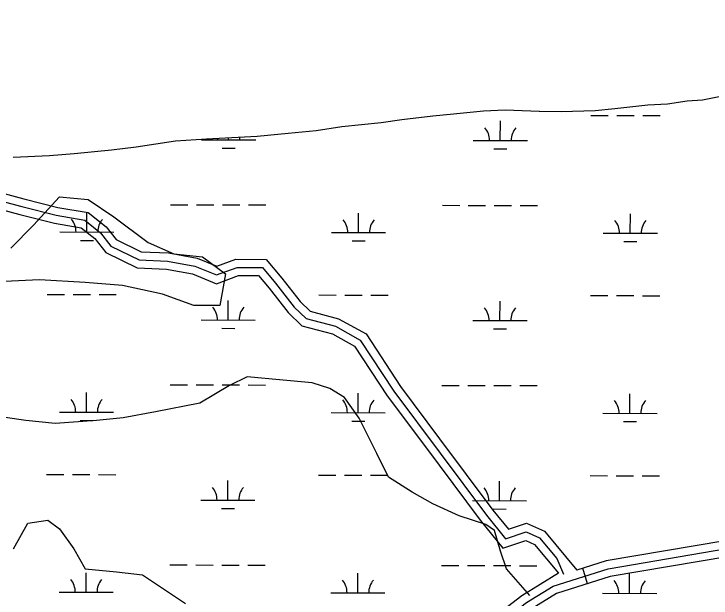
# Model space of a CAD drawing. Extents: x 3219052 to 3256913, y 800770 to 826146.
# Drawn here: x 3225088 to 3226376, y 819360 to 820439 of the extents above; entities that cross this region are included whole.
import ezdxf

# ---------------------------------------------------------------- set-up
doc = ezdxf.new("R2010")
doc.units = 0
for name, color, linetype in [('V-ROAD-CNTR', 7, 'Continuous'), ('V-SITE-VEGE', 7, 'Continuous'), ('V-TOPO-SHOR', 7, 'Continuous'), ('V-WETL-SWMP', 7, 'Continuous')]:
    doc.layers.add(name, color=color, linetype=linetype)

msp = doc.modelspace()

# ---------------------------------------------------------------- linework, layer by layer
at = {"layer": 'V-ROAD-CNTR'}
msp.add_line((3226147.9, 819386.9), (3226138.9, 819415.5), dxfattribs=at)
for points in [[(3229763.4, 820983.7), (3229715.3, 820934.4), (3229543.7, 820682.5), (3229329.1, 820384.4), (3229272.9, 820305.8), (3229224.8, 820258.4), (3229179.4, 820232), (3229111.2, 820211.5), (3228894.5, 820175.6), (3228536.9, 820134.7), (3228230, 820109.4), (3227667.3, 820062.1), (3227487, 820042.3), (3227339.3, 820033.4), (3227236.2, 820008.2), (3227123, 819956.1), (3226993.1, 819862.3), (3226804.3, 819681.2), (3226721.2, 819611.8), (3226643.3, 819559.4), (3226542.9, 819510.9), (3226401.4, 819466.4), (3226182.2, 819429.3), (3226128.2, 819412.1)], [(3224728.2, 820104), (3224746, 820104.2), (3224821.1, 820101.8), (3224909.5, 820098), (3224980.1, 820099.2), (3225044.2, 820114.4), (3225106.5, 820098.1), (3225169.4, 820082.1), (3225225.2, 820072.3), (3225258.8, 820045.9), (3225277.1, 820022.7), (3225323.1, 820000), (3225373.5, 819997.8), (3225426.8, 819988.2), (3225462.8, 819973.3), (3225497.9, 819986.1), (3225554, 819985.9), (3225583, 819951.5), (3225616.9, 819907.9), (3225635.2, 819890.3), (3225687.5, 819876.4), (3225738.5, 819848.4), (3225802.3, 819751.1), (3225874.2, 819654.8)], [(3225044, 820099), (3225102.8, 820083.6), (3225166.2, 820067.4), (3225218.9, 820058.2), (3225248.1, 820035.2), (3225267.4, 820010.7), (3225319.3, 819985.1), (3225371.9, 819982.8), (3225422.5, 819973.7), (3225462.5, 819957.2), (3225500.5, 819971.1), (3225547, 819971), (3225571.3, 819942), (3225605.7, 819897.8), (3225627.7, 819876.8), (3225681.9, 819862.4), (3225728, 819837), (3225790, 819742.4), (3225961.1, 819513.4), (3225996.3, 819469.9), (3226034.4, 819482.6), (3226058.8, 819471.8), (3226091, 819433.3), (3226103.3, 819404.5)], [(3224728.2, 820074), (3224745.7, 820074.2), (3224820, 820071.9), (3224909.1, 820068), (3224983.8, 820069.3), (3225043.9, 820083.5), (3225099, 820069.1), (3225163.1, 820052.8), (3225212.6, 820044.1), (3225237.5, 820024.5), (3225257.7, 819998.8), (3225315.5, 819970.3), (3225370.2, 819967.9), (3225418.3, 819959.3), (3225462.2, 819941.1), (3225503.1, 819956.1), (3225540, 819956), (3225559.7, 819932.6), (3225594.6, 819887.7), (3225620.1, 819863.3), (3225676.3, 819848.3), (3225717.5, 819825.7), (3225777.7, 819733.8), (3225848.1, 819639.6)], [(3225874.2, 819654.8), (3225973, 819522.6), (3226001.4, 819487.4), (3226035.2, 819498.7), (3226068.1, 819484.1), (3226128.2, 819412.1)], [(3225848.1, 819639.6), (3225949.3, 819504.2), (3225991.2, 819452.4), (3226033.7, 819466.5), (3226049.5, 819459.5), (3226094.1, 819406.2)], [(3225096.1, 817259.6), (3225141.6, 817313.4), (3225194.6, 817401.5), (3225255.4, 817479.9), (3225392.8, 817654.3), (3225582.5, 817917.4), (3225715.9, 818121.1), (3225842, 818314.9), (3225902.1, 818437.2), (3225914.8, 818521.2), (3225906.7, 818658.5), (3225884.4, 818797), (3225888.1, 818985.3), (3225907, 819138.9), (3225923.6, 819231.3), (3225968.7, 819301), (3226035.2, 819352.3), (3226084, 819382.3), (3226185.7, 819414.7), (3226404.9, 819451.8)], [(3226408.4, 819437.2), (3226189.2, 819400), (3226090.3, 819368.6), (3226043.7, 819339.9), (3225979.9, 819290.7), (3225937.8, 819225.7), (3225921.8, 819136.7), (3225903.1, 818984.3), (3225899.4, 818798.1), (3225921.7, 818660.2), (3225929.8, 818520.5), (3225916.5, 818432.7), (3225855.1, 818307.5), (3225728.5, 818112.9), (3225594.9, 817908.9), (3225404.8, 817645.3), (3225267.2, 817470.7), (3225207, 817393), (3225153.9, 817304.6), (3225130.3, 817276.8)], [(3226094.1, 819406.2), (3226026.6, 819364.6), (3225957.5, 819311.3), (3225909.4, 819236.9), (3225892.1, 819141.2), (3225873.1, 818986.4), (3225869.6, 818808.3)]]:
    msp.add_lwpolyline(points, dxfattribs=at)
at = {"layer": 'V-SITE-VEGE'}
for p, q in [((3226406.1, 820289.1), (3226360.2, 820279.9)), ((3226259.1, 820271), (3226198, 820263.8)), ((3226295.3, 820272.7), (3226259.1, 820271)), ((3226331.6, 820278.2), (3226295.3, 820272.7)), ((3226360.2, 820279.9), (3226331.6, 820278.2)), ((3225955.6, 820259.7), (3225900.3, 820254.3)), ((3225995.7, 820261.3), (3225955.6, 820259.7)), ((3226058.7, 820259), (3225995.7, 820261.3)), ((3226098.7, 820258.7), (3226058.7, 820259)), ((3226161.7, 820260.2), (3226098.7, 820258.7)), ((3226198, 820263.8), (3226161.7, 820260.2)), ((3225862.1, 820250.8), (3225804.8, 820243.5)), ((3225900.3, 820254.3), (3225862.1, 820250.8)), ((3225694.1, 820230.9), (3225646.3, 820223.6)), ((3225766.6, 820238), (3225694.1, 820230.9)), ((3225804.8, 820243.5), (3225766.6, 820238)), ((3225594.8, 820218.2), (3225537.5, 820212.9)), ((3225646.3, 820223.6), (3225594.8, 820218.2)), ((3225444, 820207.8), (3225386.7, 820204.3)), ((3225537.5, 820212.9), (3225444, 820207.8)), ((3225314.2, 820193.4), (3225268.3, 820187.9)), ((3225386.7, 820204.3), (3225314.2, 820193.4)), ((3225199.6, 820180.8), (3225153.8, 820177.3)), ((3225268.3, 820187.9), (3225199.6, 820180.8)), ((3225153.8, 820177.3), (3225087, 820173.9)), ((3225124.6, 820048.9), (3225172.2, 820101.8)), ((3225172.2, 820101.8), (3225225, 820096.5)), ((3225225, 820096.5), (3225272.6, 820064.8)), ((3225272.6, 820064.8), (3225336.1, 820017.2)), ((3225082.3, 820006.6), (3225124.6, 820048.9)), ((3225336.1, 820017.2), (3225383.7, 819996)), ((3225383.7, 819996), (3225436.6, 819990.7)), ((3225436.6, 819990.7), (3225478.9, 819959)), ((3225135.1, 819948.4), (3225034.7, 819943.1)), ((3225219.8, 819943.1), (3225135.1, 819948.4)), ((3225478.9, 819959), (3225468.3, 819900.8)), ((3225288.5, 819937.8), (3225219.8, 819943.1)), ((3225362.5, 819922), (3225288.5, 819937.8)), ((3225420.7, 819900.8), (3225362.5, 819922)), ((3225468.3, 819900.8), (3225420.7, 819900.8)), ((3225087.6, 819451.1), (3225114, 819498.7)), ((3225114, 819498.7), (3225151, 819504)), ((3225151, 819504), (3225172.2, 819488.2)), ((3225172.2, 819488.2), (3225198.6, 819451.1)), ((3225198.6, 819451.1), (3225219.8, 819414.1)), ((3225219.8, 819414.1), (3225277.9, 819408.8)), ((3225277.9, 819408.8), (3225325.5, 819403.5)), ((3225325.5, 819403.5), (3225404.8, 819350.6))]:
    msp.add_line(p, q, dxfattribs=at)
at = {"layer": 'V-TOPO-SHOR'}
msp.add_lwpolyline([(3226041.1, 819365.1), (3225997.7, 819414.2), (3225986.8, 819446.9), (3225976, 819485.1), (3225959.7, 819496), (3225910.7, 819512.4), (3225861.7, 819534.3), (3225823.6, 819556.2), (3225780.1, 819583.5), (3225758.4, 819627.2), (3225725.8, 819692.6), (3225698.7, 819730.8), (3225671.5, 819747.2), (3225638.8, 819758.2), (3225578.9, 819763.8), (3225518.9, 819769.3), (3225486.2, 819753.1), (3225431.7, 819720.5), (3225349.9, 819704.3), (3225290, 819693.5), (3225240.9, 819688.2), (3225164.6, 819682.9), (3225110.2, 819688.5), (3225072, 819694)], dxfattribs=at)
at = {"layer": 'V-WETL-SWMP'}
for p, q in [((3226406.1, 820289.1), (3226360.2, 820279.9)), ((3226259.1, 820271), (3226198, 820263.8)), ((3226295.3, 820272.7), (3226259.1, 820271)), ((3226331.6, 820278.2), (3226295.3, 820272.7)), ((3226360.2, 820279.9), (3226331.6, 820278.2)), ((3225955.6, 820259.7), (3225900.3, 820254.3)), ((3225995.7, 820261.3), (3225955.6, 820259.7)), ((3226058.6, 820259), (3225995.7, 820261.3)), ((3226098.7, 820258.7), (3226058.6, 820259)), ((3226161.7, 820260.2), (3226098.7, 820258.7)), ((3226198, 820263.8), (3226161.7, 820260.2)), ((3225862.1, 820250.8), (3225804.8, 820243.5)), ((3225900.3, 820254.3), (3225862.1, 820250.8)), ((3226153.8, 820251.8), (3226185.8, 820251.7)), ((3226201.8, 820251.7), (3226233.8, 820251.6)), ((3226249.8, 820251.6), (3226281.8, 820251.5)), ((3225694.1, 820230.9), (3225646.3, 820223.6)), ((3225766.6, 820238), (3225694.1, 820230.9)), ((3225804.8, 820243.5), (3225766.6, 820238)), ((3225986.6, 820205.7), (3225986.7, 820241.7)), ((3225594.8, 820218.2), (3225537.5, 820212.9)), ((3225646.3, 820223.6), (3225594.8, 820218.2)), ((3225444, 820207.8), (3225386.7, 820204.3)), ((3225434.7, 820206.9), (3225534.7, 820206.7)), ((3225537.5, 820212.9), (3225444, 820207.8)), ((3225484.7, 820206.8), (3225484.7, 820210)), ((3225936.6, 820205.8), (3226036.6, 820205.6)), ((3225314.2, 820193.4), (3225268.3, 820187.9)), ((3225386.7, 820204.3), (3225314.2, 820193.4)), ((3225199.6, 820180.8), (3225153.8, 820177.2)), ((3225268.3, 820187.9), (3225199.6, 820180.8)), ((3225472.7, 820191.4), (3225496.7, 820191.3)), ((3225974.6, 820190.3), (3225998.6, 820190.3)), ((3225153.8, 820177.2), (3225087, 820173.9)), ((3225377.6, 820086.9), (3225409.6, 820086.9)), ((3225425.6, 820086.8), (3225457.6, 820086.8)), ((3225473.6, 820086.7), (3225505.6, 820086.7)), ((3225521.6, 820086.6), (3225553.6, 820086.6)), ((3225879.5, 820085.9), (3225911.5, 820085.8)), ((3225927.5, 820085.8), (3225959.5, 820085.7)), ((3225975.5, 820085.7), (3226007.5, 820085.6)), ((3226023.5, 820085.6), (3226055.5, 820085.5)), ((3225222.9, 820036.5), (3225223, 820072.5)), ((3225724.8, 820035.5), (3225724.9, 820071.5)), ((3226226.7, 820034.4), (3226226.8, 820070.4)), ((3225172.9, 820036.6), (3225272.9, 820036.4)), ((3225674.8, 820035.6), (3225774.8, 820035.4)), ((3226176.7, 820034.5), (3226276.7, 820034.3)), ((3225210.9, 820021.1), (3225234.9, 820021.1)), ((3225712.8, 820020.1), (3225736.8, 820020)), ((3226214.7, 820019), (3226238.7, 820019)), ((3225149.3, 819921.2), (3225181.3, 819921.2)), ((3225197.3, 819921.1), (3225229.3, 819921.1)), ((3225245.3, 819921), (3225277.3, 819921)), ((3225484, 819874.1), (3225484.1, 819910.1)), ((3225651.2, 819920.2), (3225683.2, 819920.1)), ((3225699.2, 819920.1), (3225731.2, 819920)), ((3225747.2, 819920), (3225779.2, 819919.9)), ((3225985.9, 819873.1), (3225986, 819909.1)), ((3226153.1, 819919.1), (3226185.1, 819919.1)), ((3226201.1, 819919), (3226233.1, 819919)), ((3226249.1, 819918.9), (3226281.1, 819918.9)), ((3225434, 819874.2), (3225534, 819874)), ((3225935.9, 819873.2), (3226035.9, 819872.9)), ((3225472, 819858.7), (3225496, 819858.6)), ((3225973.9, 819857.6), (3225997.9, 819857.6)), ((3225376.9, 819754.3), (3225408.9, 819754.2)), ((3225424.9, 819754.2), (3225456.9, 819754.1)), ((3225472.9, 819754.1), (3225504.9, 819754)), ((3225520.9, 819754), (3225552.9, 819753.9)), ((3225878.8, 819753.2), (3225910.8, 819753.1)), ((3225926.8, 819753.1), (3225958.8, 819753)), ((3225974.8, 819753), (3226006.8, 819752.9)), ((3226022.8, 819752.9), (3226054.8, 819752.8)), ((3225222.2, 819703.8), (3225222.3, 819739.8)), ((3225724.1, 819702.8), (3225724.2, 819738.8)), ((3226226.1, 819701.7), (3226226.1, 819737.7)), ((3225172.2, 819703.9), (3225272.2, 819703.7)), ((3225674.1, 819702.9), (3225774.1, 819702.7)), ((3226176.1, 819701.8), (3226276.1, 819701.6)), ((3225210.2, 819688.4), (3225234.2, 819688.4)), ((3225712.1, 819687.4), (3225736.1, 819687.3)), ((3226214, 819686.3), (3226238, 819686.3)), ((3225148.6, 819588.6), (3225180.6, 819588.5)), ((3225196.6, 819588.5), (3225228.6, 819588.4)), ((3225244.6, 819588.4), (3225276.6, 819588.3)), ((3225650.5, 819587.5), (3225682.5, 819587.4)), ((3225698.5, 819587.4), (3225730.5, 819587.3)), ((3225746.5, 819587.3), (3225778.5, 819587.2)), ((3225483.3, 819541.4), (3225483.4, 819577.4)), ((3225985.2, 819540.4), (3225985.3, 819576.4)), ((3226152.4, 819586.5), (3226184.4, 819586.4)), ((3226200.4, 819586.4), (3226232.4, 819586.3)), ((3226248.4, 819586.3), (3226280.4, 819586.2)), ((3225433.3, 819541.5), (3225533.3, 819541.3)), ((3225935.2, 819540.5), (3226035.2, 819540.3)), ((3225471.3, 819526), (3225495.3, 819526)), ((3225973.2, 819525), (3225997.2, 819524.9)), ((3225376.2, 819421.6), (3225408.2, 819421.5)), ((3225424.2, 819421.5), (3225456.2, 819421.4)), ((3225472.2, 819421.4), (3225504.2, 819421.3)), ((3225520.2, 819421.3), (3225552.2, 819421.2)), ((3225878.1, 819420.5), (3225910.1, 819420.5)), ((3225926.1, 819420.4), (3225958.1, 819420.4)), ((3225974.1, 819420.3), (3226006.1, 819420.3)), ((3226022.1, 819420.2), (3226054.1, 819420.2)), ((3225221.5, 819371.2), (3225221.6, 819407.2)), ((3225723.4, 819370.1), (3225723.5, 819406.1)), ((3226225.4, 819369.1), (3226225.4, 819405.1)), ((3225171.5, 819371.3), (3225271.5, 819371.1)), ((3225673.4, 819370.2), (3225773.4, 819370)), ((3226175.4, 819369.2), (3226275.4, 819369))]:
    msp.add_line(p, q, dxfattribs=at)
for centre, start, end in [((3225931.4, 820206.3), 359.1081, 40.6518), ((3226041.9, 820206.1), 139.1081, 180.6517), ((3225429.5, 820207.4), 359.1081, 2.4611), ((3225540, 820207.1), 173.5806, 180.6517), ((3225167.7, 820037.1), 359.1081, 40.6518), ((3225278.2, 820036.9), 139.1081, 180.6517), ((3225669.6, 820036.1), 359.1081, 40.6518), ((3225780.1, 820035.8), 139.1081, 180.6517), ((3226171.5, 820035), 359.1081, 40.6518), ((3226282, 820034.8), 139.1081, 180.6517), ((3225428.8, 819874.7), 359.1081, 40.6518), ((3225539.3, 819874.5), 139.1081, 180.6517), ((3225930.7, 819873.6), 359.1081, 40.6518), ((3226041.2, 819873.4), 139.1081, 180.6517), ((3225167, 819704.4), 359.1081, 40.6518), ((3225277.5, 819704.2), 139.1081, 180.6517), ((3225668.9, 819703.4), 359.1081, 40.6518), ((3225779.4, 819703.1), 139.1081, 180.6517), ((3226170.8, 819702.3), 359.1081, 40.6518), ((3226281.3, 819702.1), 139.1081, 180.6517), ((3225428.1, 819542), 359.1081, 40.6518), ((3225538.6, 819541.8), 139.1081, 180.6517), ((3225930, 819541), 359.1081, 40.6518), ((3226040.5, 819540.7), 139.1081, 180.6517), ((3225166.3, 819371.8), 359.1081, 40.6518), ((3225276.8, 819371.5), 139.1081, 180.6517), ((3225668.2, 819370.7), 359.1081, 40.6518), ((3225778.7, 819370.5), 139.1081, 180.6517), ((3226170.1, 819369.7), 359.1081, 40.6518), ((3226280.6, 819369.4), 139.1081, 180.6517)]:
    msp.add_arc(centre, 35.2, start, end, dxfattribs=at)

doc.saveas('drawing.dxf')
